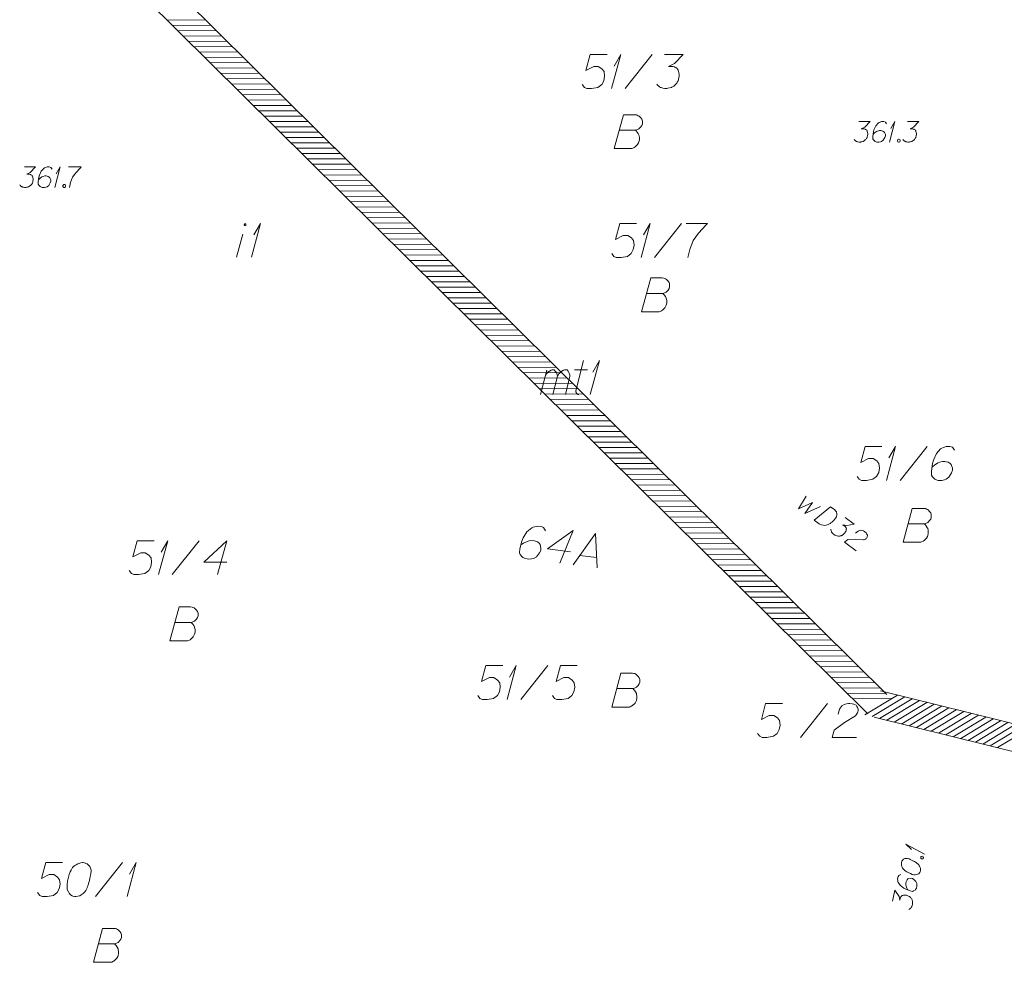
# Model space of a CAD drawing. Header units: metres. Extents: x 5555129 to 5556676, y 5635595 to 5636517.
# Tile 270 of 286: x 5556597 to 5556633, y 5636135 to 5636170. Entities that reach past the tile are written whole.
import ezdxf

# ---------------------------------------------------------------- set-up
doc = ezdxf.new("R2010")
doc.units = ezdxf.units.M
doc.header["$MEASUREMENT"] = 0
doc.linetypes.add('PRZER1-1', pattern=[2, 1, -1])
for name, color, linetype, lineweight in [('#digitalizacja', 7, 'Continuous', 18), ('#skartowane', 7, 'Continuous', 18), ('#zakres', 7, 'Continuous', 18)]:
    doc.layers.add(name, color=color, linetype=linetype, lineweight=lineweight)
for name, color, linetype, lineweight, true_color in [('GEPADR_O', 7, 'Continuous', 18, 0x0a0909), ('GESBZO_O', 7, 'Continuous', 50, 0x0a0909), ('GESDZI_O', 7, 'Continuous', 18, 0x0a0909), ('GESUZY_O', 7, 'PRZER1-1', 18, 0x008000), ('GSPWPN_O', 7, 'Continuous', 18, 0x0a0909), ('GUPESH_O', 1, 'Continuous', 18, 0xff0000)]:
    doc.layers.add(name, color=color, linetype=linetype, lineweight=lineweight, true_color=true_color)

# ---------------------------------------------------------------- blocks, each defined once
blk = doc.blocks.new('*U1750')
at = {"layer": 'GEPADR_O', "color": 7, "linetype": 'ByBlock', "lineweight": 18}
blk.add_line((5555503.231, 5636391.905), (5555503.846, 5636391.825), dxfattribs=at)
at = {"layer": 'GEPADR_O', "color": 7, "linetype": 'ByBlock', "lineweight": 18, "flags": 128}
blk.add_lwpolyline([(5555502.988, 5636391.559), (5555503.803, 5636392.714), (5555503.867, 5636391.445)], dxfattribs=at)
blk = doc.blocks.new('*U1756')
at = {"layer": 'GSPWPN_O', "color": 7, "linetype": 'ByBlock', "lineweight": 18}
for q in [(5555483.873, 5636405.47), (5555483.926, 5636405.966)]:
    blk.add_line((5555484.074, 5636406.22), q, dxfattribs=at)
blk = doc.blocks.new('*U1759')
at = {"layer": 'GESBZO_O', "color": 7, "linetype": 'ByBlock', "lineweight": 18}
blk.add_line((5555490.576, 5636402.894), (5555490.812, 5636403.75), dxfattribs=at)
at = {"layer": 'GESBZO_O', "color": 7, "linetype": 'ByBlock', "lineweight": 18, "flags": 128}
blk.add_lwpolyline([(5555490.922, 5636404.094), (5555490.921, 5636404.098), (5555490.921, 5636404.101), (5555490.92, 5636404.104), (5555490.919, 5636404.107), (5555490.917, 5636404.11), (5555490.916, 5636404.113), (5555490.914, 5636404.115), (5555490.911, 5636404.118), (5555490.909, 5636404.12), (5555490.906, 5636404.121), (5555490.903, 5636404.123), (5555490.9, 5636404.124), (5555490.897, 5636404.125), (5555490.894, 5636404.125), (5555490.891, 5636404.126), (5555490.887, 5636404.125), (5555490.884, 5636404.125), (5555490.881, 5636404.124), (5555490.878, 5636404.123), (5555490.875, 5636404.121), (5555490.872, 5636404.12), (5555490.87, 5636404.118), (5555490.867, 5636404.115), (5555490.865, 5636404.113), (5555490.864, 5636404.11), (5555490.862, 5636404.107), (5555490.861, 5636404.104), (5555490.86, 5636404.101), (5555490.86, 5636404.098), (5555490.86, 5636404.094), (5555490.86, 5636404.091), (5555490.86, 5636404.088), (5555490.861, 5636404.085), (5555490.862, 5636404.082), (5555490.864, 5636404.079), (5555490.865, 5636404.076), (5555490.867, 5636404.074), (5555490.87, 5636404.071), (5555490.872, 5636404.069), (5555490.875, 5636404.067), (5555490.878, 5636404.066), (5555490.881, 5636404.065), (5555490.884, 5636404.064), (5555490.887, 5636404.063), (5555490.891, 5636404.063), (5555490.894, 5636404.063), (5555490.897, 5636404.064), (5555490.9, 5636404.065), (5555490.903, 5636404.066), (5555490.906, 5636404.067), (5555490.909, 5636404.069), (5555490.911, 5636404.071), (5555490.914, 5636404.074), (5555490.916, 5636404.076), (5555490.917, 5636404.079), (5555490.919, 5636404.082), (5555490.92, 5636404.085), (5555490.921, 5636404.088), (5555490.921, 5636404.091), (5555490.922, 5636404.094)], dxfattribs=at)
blk = doc.blocks.new('*U1760')
at = {"layer": 'GESBZO_O', "color": 7, "linetype": 'ByBlock', "lineweight": 18}
for q in [(5555491.127, 5636402.894), (5555491.215, 5636403.72)]:
    blk.add_line((5555491.461, 5636404.144), q, dxfattribs=at)
blk = doc.blocks.new('*U1761')
at = {"layer": 'GESBZO_O', "color": 7, "linetype": 'ByBlock', "lineweight": 18}
for p, q in [((5555501.785, 5636397.835), (5555502.011, 5636398.731)), ((5555502.237, 5636397.835), (5555502.405, 5636398.514))]:
    blk.add_line(p, q, dxfattribs=at)
at = {"layer": 'GESBZO_O', "color": 7, "linetype": 'ByBlock', "lineweight": 18, "flags": 128}
blk.add_lwpolyline([(5555501.952, 5636398.495), (5555502.001, 5636398.603), (5555502.05, 5636398.662), (5555502.11, 5636398.701), (5555502.169, 5636398.731), (5555502.208, 5636398.75), (5555502.267, 5636398.75), (5555502.287, 5636398.74), (5555502.326, 5636398.701), (5555502.365, 5636398.652), (5555502.395, 5636398.563), (5555502.405, 5636398.514), (5555502.454, 5636398.603), (5555502.513, 5636398.662), (5555502.572, 5636398.701), (5555502.631, 5636398.731), (5555502.68, 5636398.75), (5555502.73, 5636398.75), (5555502.769, 5636398.74), (5555502.798, 5636398.701), (5555502.828, 5636398.652), (5555502.858, 5636398.563), (5555502.867, 5636398.514), (5555502.7, 5636397.835)], dxfattribs=at)
blk = doc.blocks.new('*U1762')
at = {"layer": 'GESBZO_O', "color": 7, "linetype": 'ByBlock', "lineweight": 18}
for p, q in [((5555503.084, 5636397.973), (5555503.36, 5636399.085)), ((5555503.035, 5636398.74), (5555503.507, 5636398.74))]:
    blk.add_line(p, q, dxfattribs=at)
at = {"layer": 'GESBZO_O', "color": 7, "linetype": 'ByBlock', "lineweight": 18, "flags": 128}
blk.add_lwpolyline([(5555503.192, 5636397.835), (5555503.179, 5636397.837), (5555503.166, 5636397.842), (5555503.154, 5636397.847), (5555503.142, 5636397.854), (5555503.131, 5636397.862), (5555503.121, 5636397.871), (5555503.112, 5636397.881), (5555503.105, 5636397.892), (5555503.098, 5636397.904), (5555503.093, 5636397.917), (5555503.088, 5636397.929), (5555503.086, 5636397.943), (5555503.084, 5636397.956), (5555503.085, 5636397.969), (5555503.086, 5636397.982)], dxfattribs=at)
blk = doc.blocks.new('*U1763')
at = {"layer": 'GESBZO_O', "color": 7, "linetype": 'ByBlock', "lineweight": 18}
for q in [(5555503.615, 5636397.835), (5555503.704, 5636398.662)]:
    blk.add_line((5555503.95, 5636399.085), q, dxfattribs=at)
blk = doc.blocks.new('*U1779')
at = {"layer": 'GESDZI_O', "color": 96, "linetype": 'ByBlock', "lineweight": 18}
for q in [(5555505.486, 5636402.888), (5555505.575, 5636403.715)]:
    blk.add_line((5555505.821, 5636404.138), q, dxfattribs=at)
blk = doc.blocks.new('*U1780')
at = {"layer": 'GESDZI_O', "color": 96, "linetype": 'ByBlock', "lineweight": 18}
for q in [(5555500.553, 5636386.596), (5555500.642, 5636387.423)]:
    blk.add_line((5555500.888, 5636387.846), q, dxfattribs=at)
blk = doc.blocks.new('*U1781')
at = {"layer": 'GESDZI_O', "color": 96, "linetype": 'ByBlock', "lineweight": 18}
for q in [(5555514.533, 5636394.673), (5555514.621, 5636395.499)]:
    blk.add_line((5555514.867, 5636395.923), q, dxfattribs=at)
blk = doc.blocks.new('*U1782')
at = {"layer": 'GESDZI_O', "color": 96, "linetype": 'ByBlock', "lineweight": 18}
for q in [(5555504.401, 5636409.115), (5555504.49, 5636409.941)]:
    blk.add_line((5555504.736, 5636410.365), q, dxfattribs=at)
blk = doc.blocks.new('*U1783')
at = {"layer": 'GESDZI_O', "color": 96, "linetype": 'ByBlock', "lineweight": 18}
for q in [(5555486.539, 5636379.338), (5555486.628, 5636380.165)]:
    blk.add_line((5555486.874, 5636380.588), q, dxfattribs=at)
blk = doc.blocks.new('*U1786')
at = {"layer": 'GESDZI_O', "color": 96, "linetype": 'ByBlock', "lineweight": 18}
for q in [(5555487.701, 5636391.2), (5555487.79, 5636392.027)]:
    blk.add_line((5555488.036, 5636392.45), q, dxfattribs=at)
blk = doc.blocks.new('*U1810')
at = {"layer": 'GUPESH_O', "color": 1, "linetype": 'ByBlock', "lineweight": 18}
for q in [(5555515.931, 5636380.904), (5555515.46, 5636381.069)]:
    blk.add_line((5555515.246, 5636381.271), q, dxfattribs=at)
blk = doc.blocks.new('*U1839')
at = {"layer": '#skartowane', "color": 7, "linetype": 'ByBlock', "lineweight": 18}
for q in [(5555514.64, 5636407.141), (5555514.693, 5636407.637)]:
    blk.add_line((5555514.841, 5636407.891), q, dxfattribs=at)

msp = doc.modelspace()

# ---------------------------------------------------------------- linework, layer by layer
at = {"layer": '#digitalizacja', "color": 5, "linetype": 'Continuous', "lineweight": 18, "flags": 128}
for points in [[(5556626.14486, 5636152.39351), (5556625.86695, 5636151.93111), (5556626.3845, 5636152.16079), (5556626.10099, 5636151.76088), (5556626.67711, 5636152.02097)], [(5556627.0388, 5636152.00617), (5556627.20117, 5636151.88807), (5556627.23114, 5636151.85891), (5556627.24198, 5636151.84378), (5556627.25895, 5636151.81684), (5556627.26629, 5636151.79689), (5556627.27371, 5636151.77689), (5556627.28015, 5636151.73564), (5556627.28062, 5636151.70609), (5556627.26973, 5636151.64099), (5556627.19331, 5636151.53593), (5556627.15384, 5636151.49162), (5556627.13168, 5636151.47128), (5556627.10955, 5636151.45081), (5556627.0874, 5636151.43047), (5556627.06045, 5636151.41351), (5556627.03006, 5636151.3918), (5556626.97972, 5636151.36275), (5556626.95628, 5636151.3506), (5556626.87984, 5636151.32582), (5556626.82561, 5636151.32145), (5556626.77006, 5636151.3254), (5556626.71315, 5636151.33758), (5556626.668, 5636151.35582), (5556626.62156, 5636151.38224), (5556626.43527, 5636151.51774), (5556627.0388, 5636152.00617)], [(5556627.58321, 5636151.61019), (5556627.9175, 5636151.36704), (5556627.64177, 5636151.31933), (5556627.49847, 5636151.34318), (5556627.58443, 5636151.28065), (5556627.60009, 5636151.26202), (5556627.60614, 5636151.25026), (5556627.61224, 5636151.23858), (5556627.61829, 5636151.22682), (5556627.627, 5636151.19863), (5556627.62611, 5636151.17732), (5556627.62526, 5636151.15609), (5556627.61963, 5636151.13822), (5556627.60489, 5636151.09788), (5556627.58879, 5636151.06578), (5556627.57834, 5636151.05142), (5556627.56445, 5636151.03232), (5556627.53887, 5636151.00711), (5556627.52016, 5636150.99151), (5556627.50153, 5636150.97585), (5556627.48632, 5636150.96507), (5556627.47464, 5636150.95896), (5556627.46288, 5636150.95291), (5556627.45119, 5636150.94681), (5556627.4312, 5636150.93939), (5556627.40294, 5636150.93073), (5556627.37825, 5636150.92684), (5556627.36176, 5636150.92423), (5556627.34045, 5636150.92513), (5556627.31921, 5636150.92597), (5556627.29316, 5636150.93032), (5556627.28011, 5636150.93245), (5556627.2397, 5636150.94724), (5556627.2076, 5636150.96334), (5556627.18499, 5636150.97243), (5556627.1516, 5636150.99671), (5556627.1169, 5636151.02931), (5556627.10598, 5636151.0445), (5556627.09519, 5636151.05971), (5556627.08428, 5636151.07489), (5556627.07693, 5636151.09484), (5556627.06952, 5636151.11483), (5556627.05957, 5636151.15128), (5556627.0591, 5636151.18083)], [(5556627.96958, 5636151.03708), (5556628.05939, 5636151.11044), (5556628.13928, 5636151.13996), (5556628.19969, 5636151.13258), (5556628.25302, 5636151.11564), (5556628.28999, 5636151.09611), (5556628.31383, 5636151.07877), (5556628.35335, 5636151.04267), (5556628.37505, 5636151.01228), (5556628.3859, 5636150.99715), (5556628.4041, 5636150.96194), (5556628.40457, 5636150.93239), (5556628.40023, 5636150.90634), (5556628.39457, 5636150.88861), (5556628.38549, 5636150.866), (5556628.3681, 5636150.84209), (5556628.34594, 5636150.82175), (5556628.33076, 5636150.81083), (5556628.30731, 5636150.79868), (5556628.27906, 5636150.79002), (5556628.25437, 5636150.78613), (5556627.97167, 5636150.80914), (5556627.68476, 5636150.80613), (5556627.55748, 5636150.70149), (5556627.99209, 5636150.38538)]]:
    msp.add_lwpolyline(points, dxfattribs=at)
at = {"layer": '#skartowane', "color": 7, "linetype": 'Continuous', "lineweight": 18, "flags": 128}
for points in [[(5556628.08976, 5636166.19806), (5556628.50312, 5636166.19806), (5556628.30821, 5636165.99729), (5556628.17829, 5636165.93228), (5556628.28459, 5636165.93228), (5556628.30821, 5636165.92642), (5556628.32002, 5636165.92047), (5556628.33183, 5636165.91461), (5556628.34364, 5636165.90866), (5556628.36726, 5636165.89099), (5556628.37907, 5636165.87323), (5556628.39088, 5636165.85556), (5556628.39683, 5636165.8378), (5556628.40864, 5636165.79651), (5556628.4145, 5636165.76108), (5556628.4145, 5636165.74332), (5556628.4145, 5636165.7197), (5556628.40864, 5636165.68427), (5556628.40269, 5636165.66065), (5556628.39683, 5636165.63703), (5556628.39088, 5636165.61936), (5556628.38502, 5636165.60755), (5556628.37907, 5636165.59574), (5556628.37321, 5636165.58392), (5556628.3614, 5636165.56616), (5556628.34364, 5636165.54254), (5556628.32597, 5636165.52487), (5556628.31416, 5636165.51306), (5556628.2964, 5636165.50125), (5556628.27873, 5636165.48944), (5556628.25511, 5636165.47763), (5556628.2433, 5636165.47168), (5556628.20192, 5636165.45987), (5556628.16648, 5636165.45401), (5556628.14286, 5636165.44806), (5556628.10157, 5636165.44806), (5556628.05433, 5636165.45401), (5556628.03657, 5636165.45987), (5556628.0189, 5636165.46582), (5556628.00114, 5636165.47168), (5556627.98347, 5636165.48349), (5556627.96571, 5636165.4953), (5556627.93623, 5636165.51892), (5556627.91847, 5636165.54254)], [(5556629.11131, 5636166.11539), (5556629.06407, 5636166.1803), (5556629.01097, 5636166.19806), (5556628.92829, 5636166.19806), (5556628.86924, 5636166.17444), (5556628.83381, 5636166.16263), (5556628.80424, 5636166.14487), (5556628.70976, 5636166.03858), (5556628.64485, 5636165.89685), (5556628.62709, 5636165.82013), (5556628.60347, 5636165.64884), (5556628.60347, 5636165.5603), (5556628.62709, 5636165.52487), (5556628.67433, 5636165.47763), (5556628.69209, 5636165.46582), (5556628.75114, 5636165.44806), (5556628.82786, 5636165.44806), (5556628.88691, 5636165.45987), (5556628.92829, 5636165.47168), (5556628.98735, 5636165.51892), (5556629.0464, 5636165.6134), (5556629.06407, 5636165.67246), (5556629.06407, 5636165.7197), (5556629.03459, 5636165.79651), (5556629.01097, 5636165.82599), (5556628.96958, 5636165.84961), (5556628.89872, 5636165.86737), (5556628.84562, 5636165.86737), (5556628.78062, 5636165.84961), (5556628.73933, 5636165.83194), (5556628.66847, 5636165.7847), (5556628.63304, 5636165.75513), (5556628.61528, 5636165.73746)], [(5556629.88484, 5636166.19806), (5556630.2982, 5636166.19806), (5556630.10328, 5636165.99729), (5556629.97337, 5636165.93228), (5556630.07966, 5636165.93228), (5556630.10328, 5636165.92642), (5556630.11509, 5636165.92047), (5556630.1269, 5636165.91461), (5556630.13871, 5636165.90866), (5556630.16233, 5636165.89099), (5556630.17414, 5636165.87323), (5556630.18595, 5636165.85556), (5556630.19191, 5636165.8378), (5556630.20372, 5636165.79651), (5556630.20957, 5636165.76108), (5556630.20957, 5636165.74332), (5556630.20957, 5636165.7197), (5556630.20372, 5636165.68427), (5556630.19776, 5636165.66065), (5556630.19191, 5636165.63703), (5556630.18595, 5636165.61936), (5556630.18009, 5636165.60755), (5556630.17414, 5636165.59574), (5556630.16828, 5636165.58392), (5556630.15647, 5636165.56616), (5556630.13871, 5636165.54254), (5556630.12104, 5636165.52487), (5556630.10923, 5636165.51306), (5556630.09147, 5636165.50125), (5556630.0738, 5636165.48944), (5556630.05018, 5636165.47763), (5556630.03837, 5636165.47168), (5556629.99699, 5636165.45987), (5556629.96156, 5636165.45401), (5556629.93794, 5636165.44806), (5556629.89665, 5636165.44806), (5556629.84941, 5636165.45401), (5556629.83165, 5636165.45987), (5556629.81398, 5636165.46582), (5556629.79621, 5636165.47168), (5556629.77854, 5636165.48349), (5556629.76078, 5636165.4953), (5556629.7313, 5636165.51892), (5556629.71354, 5636165.54254)], [(5556629.5482, 5636165.54849), (5556629.57777, 5636165.54849), (5556629.59544, 5636165.53668), (5556629.6132, 5636165.51306), (5556629.6132, 5636165.48349), (5556629.59544, 5636165.45987), (5556629.57777, 5636165.44806), (5556629.5482, 5636165.44806), (5556629.53053, 5636165.45987), (5556629.51277, 5636165.48349), (5556629.51277, 5636165.51306), (5556629.53053, 5636165.53668), (5556629.5482, 5636165.54849)]]:
    msp.add_lwpolyline(points, dxfattribs=at)
at = {"layer": '#zakres', "color": 134, "linetype": 'Continuous', "lineweight": 18}
for p, q in [((5556598.77325, 5636175.12783), (5556629.12325, 5636145.09283)), ((5556598.06984, 5636174.41704), (5556628.41984, 5636144.38204)), ((5556602.59754, 5636169.9434), (5556603.99752, 5636169.9507)), ((5556602.79656, 5636169.74644), (5556604.19654, 5636169.75375)), ((5556602.99558, 5636169.54949), (5556604.39556, 5636169.55679)), ((5556603.1946, 5636169.35254), (5556604.59458, 5636169.35984)), ((5556603.39362, 5636169.15558), (5556604.7936, 5636169.16288)), ((5556603.59264, 5636168.95863), (5556604.99262, 5636168.96593)), ((5556603.79166, 5636168.76167), (5556605.19164, 5636168.76898)), ((5556603.99068, 5636168.56472), (5556605.39066, 5636168.57202)), ((5556604.1897, 5636168.36776), (5556605.58968, 5636168.37507)), ((5556604.38872, 5636168.17081), (5556605.7887, 5636168.17811)), ((5556604.58774, 5636167.97385), (5556605.98772, 5636167.98116)), ((5556604.78676, 5636167.7769), (5556606.18674, 5636167.7842)), ((5556604.98578, 5636167.57995), (5556606.38576, 5636167.58725)), ((5556605.1848, 5636167.38299), (5556606.58478, 5636167.39029)), ((5556605.38382, 5636167.18604), (5556606.7838, 5636167.19334)), ((5556605.58284, 5636166.98908), (5556606.98282, 5636166.99639)), ((5556605.78186, 5636166.79213), (5556607.18184, 5636166.79943)), ((5556605.98088, 5636166.59517), (5556607.38086, 5636166.60248)), ((5556606.1799, 5636166.39822), (5556607.57988, 5636166.40552)), ((5556606.37892, 5636166.20127), (5556607.7789, 5636166.20857)), ((5556606.57794, 5636166.00431), (5556607.97792, 5636166.01161)), ((5556606.77696, 5636165.80736), (5556608.17694, 5636165.81466)), ((5556606.97598, 5636165.6104), (5556608.37596, 5636165.61771)), ((5556607.175, 5636165.41345), (5556608.57498, 5636165.42075)), ((5556607.37402, 5636165.21649), (5556608.774, 5636165.2238)), ((5556607.57304, 5636165.01954), (5556608.97302, 5636165.02684)), ((5556607.77206, 5636164.82258), (5556609.17204, 5636164.82989)), ((5556607.97108, 5636164.62563), (5556609.37106, 5636164.63293)), ((5556608.1701, 5636164.42868), (5556609.57008, 5636164.43598)), ((5556608.36912, 5636164.23172), (5556609.7691, 5636164.23902)), ((5556608.56814, 5636164.03477), (5556609.96812, 5636164.04207)), ((5556608.76716, 5636163.83781), (5556610.16714, 5636163.84512)), ((5556608.96618, 5636163.64086), (5556610.36616, 5636163.64816)), ((5556609.1652, 5636163.4439), (5556610.56518, 5636163.45121)), ((5556609.36422, 5636163.24695), (5556610.7642, 5636163.25425)), ((5556609.56324, 5636163.04999), (5556610.96322, 5636163.0573)), ((5556609.76226, 5636162.85304), (5556611.16224, 5636162.86034)), ((5556609.96128, 5636162.65609), (5556611.36126, 5636162.66339)), ((5556610.1603, 5636162.45913), (5556611.56028, 5636162.46643)), ((5556610.35932, 5636162.26218), (5556611.7593, 5636162.26948)), ((5556610.55834, 5636162.06522), (5556611.95832, 5636162.07253)), ((5556610.75736, 5636161.86827), (5556612.15734, 5636161.87557)), ((5556610.95638, 5636161.67131), (5556612.35636, 5636161.67862)), ((5556611.1554, 5636161.47436), (5556612.55538, 5636161.48166)), ((5556611.35442, 5636161.27741), (5556612.7544, 5636161.28471)), ((5556611.55344, 5636161.08045), (5556612.95342, 5636161.08775)), ((5556611.75246, 5636160.8835), (5556613.15244, 5636160.8908)), ((5556611.95148, 5636160.68654), (5556613.35146, 5636160.69385)), ((5556612.1505, 5636160.48959), (5556613.55048, 5636160.49689)), ((5556612.34952, 5636160.29263), (5556613.7495, 5636160.29994)), ((5556612.54854, 5636160.09568), (5556613.94852, 5636160.10298)), ((5556612.74756, 5636159.89872), (5556614.14754, 5636159.90603)), ((5556612.94658, 5636159.70177), (5556614.34656, 5636159.70907)), ((5556613.1456, 5636159.50482), (5556614.54558, 5636159.51212)), ((5556613.34462, 5636159.30786), (5556614.7446, 5636159.31516)), ((5556613.54364, 5636159.11091), (5556614.94362, 5636159.11821)), ((5556613.74266, 5636158.91395), (5556615.14264, 5636158.92126)), ((5556613.94168, 5636158.717), (5556615.34166, 5636158.7243)), ((5556614.1407, 5636158.52004), (5556615.54068, 5636158.52735)), ((5556614.33972, 5636158.32309), (5556615.7397, 5636158.33039)), ((5556614.53874, 5636158.12613), (5556615.93872, 5636158.13344)), ((5556614.73776, 5636157.92918), (5556616.13774, 5636157.93648)), ((5556614.93678, 5636157.73223), (5556616.33676, 5636157.73953)), ((5556615.1358, 5636157.53527), (5556616.53578, 5636157.54257)), ((5556615.33482, 5636157.33832), (5556616.7348, 5636157.34562)), ((5556615.53384, 5636157.14136), (5556616.93382, 5636157.14867)), ((5556615.73286, 5636156.94441), (5556617.13284, 5636156.95171)), ((5556615.93188, 5636156.74745), (5556617.33186, 5636156.75476)), ((5556616.1309, 5636156.5505), (5556617.53088, 5636156.5578)), ((5556616.32992, 5636156.35355), (5556617.7299, 5636156.36085)), ((5556616.52894, 5636156.15659), (5556617.92892, 5636156.16389)), ((5556616.72796, 5636155.95964), (5556618.12794, 5636155.96694)), ((5556616.92698, 5636155.76268), (5556618.32696, 5636155.76999)), ((5556617.126, 5636155.56573), (5556618.52598, 5636155.57303)), ((5556617.32502, 5636155.36877), (5556618.725, 5636155.37608)), ((5556617.52404, 5636155.17182), (5556618.92402, 5636155.17912)), ((5556617.72306, 5636154.97486), (5556619.12304, 5636154.98217)), ((5556617.92208, 5636154.77791), (5556619.32206, 5636154.78521)), ((5556618.1211, 5636154.58096), (5556619.52108, 5636154.58826)), ((5556618.32012, 5636154.384), (5556619.7201, 5636154.3913)), ((5556618.51914, 5636154.18705), (5556619.91912, 5636154.19435)), ((5556618.71816, 5636153.99009), (5556620.11814, 5636153.9974)), ((5556618.91718, 5636153.79314), (5556620.31716, 5636153.80044)), ((5556619.1162, 5636153.59618), (5556620.51618, 5636153.60349)), ((5556619.31522, 5636153.39923), (5556620.7152, 5636153.40653)), ((5556619.51424, 5636153.20227), (5556620.91422, 5636153.20958)), ((5556619.71326, 5636153.00532), (5556621.11324, 5636153.01262)), ((5556619.91228, 5636152.80837), (5556621.31226, 5636152.81567)), ((5556620.1113, 5636152.61141), (5556621.51128, 5636152.61871)), ((5556620.31032, 5636152.41446), (5556621.7103, 5636152.42176)), ((5556620.50934, 5636152.2175), (5556621.90932, 5636152.22481)), ((5556620.70836, 5636152.02055), (5556622.10834, 5636152.02785)), ((5556620.90738, 5636151.82359), (5556622.30736, 5636151.8309)), ((5556621.1064, 5636151.62664), (5556622.50638, 5636151.63394)), ((5556621.30542, 5636151.42969), (5556622.7054, 5636151.43699)), ((5556621.50444, 5636151.23273), (5556622.90442, 5636151.24003)), ((5556621.70346, 5636151.03578), (5556623.10344, 5636151.04308)), ((5556621.90248, 5636150.83882), (5556623.30246, 5636150.84613)), ((5556622.1015, 5636150.64187), (5556623.50148, 5636150.64917)), ((5556622.30052, 5636150.44491), (5556623.7005, 5636150.45222)), ((5556622.49954, 5636150.24796), (5556623.89952, 5636150.25526)), ((5556622.69856, 5636150.051), (5556624.09854, 5636150.05831)), ((5556622.89758, 5636149.85405), (5556624.29756, 5636149.86135)), ((5556623.0966, 5636149.6571), (5556624.49658, 5636149.6644)), ((5556623.29562, 5636149.46014), (5556624.6956, 5636149.46744)), ((5556623.49464, 5636149.26319), (5556624.89462, 5636149.27049)), ((5556623.69366, 5636149.06623), (5556625.09364, 5636149.07354)), ((5556623.89268, 5636148.86928), (5556625.29266, 5636148.87658)), ((5556624.0917, 5636148.67232), (5556625.49168, 5636148.67963)), ((5556624.29072, 5636148.47537), (5556625.6907, 5636148.48267)), ((5556624.48974, 5636148.27841), (5556625.88972, 5636148.28572)), ((5556624.68876, 5636148.08146), (5556626.08874, 5636148.08876)), ((5556624.88778, 5636147.88451), (5556626.28776, 5636147.89181)), ((5556625.0868, 5636147.68755), (5556626.48678, 5636147.69485)), ((5556625.28582, 5636147.4906), (5556626.6858, 5636147.4979)), ((5556625.48484, 5636147.29364), (5556626.88482, 5636147.30095)), ((5556625.68386, 5636147.09669), (5556627.08384, 5636147.10399)), ((5556625.88288, 5636146.89973), (5556627.28286, 5636146.90704)), ((5556626.0819, 5636146.70278), (5556627.48188, 5636146.71008)), ((5556626.28092, 5636146.50583), (5556627.6809, 5636146.51313)), ((5556626.47994, 5636146.30887), (5556627.87992, 5636146.31617)), ((5556626.67896, 5636146.11192), (5556628.07894, 5636146.11922)), ((5556626.87798, 5636145.91496), (5556628.27796, 5636145.92227)), ((5556627.077, 5636145.71801), (5556628.47698, 5636145.72531)), ((5556627.27602, 5636145.52105), (5556628.676, 5636145.52836)), ((5556627.47504, 5636145.3241), (5556628.87502, 5636145.3314)), ((5556627.67406, 5636145.12714), (5556629.07404, 5636145.13445)), ((5556628.89178, 5636145.22276), (5556653.19178, 5636139.20276)), ((5556627.87308, 5636144.93019), (5556629.27306, 5636144.93749)), ((5556628.30796, 5636144.34234), (5556629.50691, 5636145.06519)), ((5556628.57974, 5636144.27501), (5556629.77869, 5636144.99786)), ((5556628.85153, 5636144.20768), (5556630.05048, 5636144.93053)), ((5556629.12331, 5636144.14035), (5556630.32226, 5636144.8632)), ((5556629.39509, 5636144.07302), (5556630.59405, 5636144.79587)), ((5556629.66688, 5636144.00569), (5556630.86583, 5636144.72854)), ((5556629.93866, 5636143.93836), (5556631.13761, 5636144.66121)), ((5556630.21045, 5636143.87103), (5556631.4094, 5636144.59388)), ((5556630.48223, 5636143.8037), (5556631.68118, 5636144.52655)), ((5556630.75401, 5636143.73636), (5556631.95297, 5636144.45922)), ((5556631.0258, 5636143.66903), (5556632.22475, 5636144.39188)), ((5556628.65131, 5636144.2521), (5556652.95131, 5636138.2321)), ((5556631.29758, 5636143.6017), (5556632.49653, 5636144.32455)), ((5556631.56937, 5636143.53437), (5556632.76832, 5636144.25722)), ((5556631.84115, 5636143.46704), (5556633.0401, 5636144.18989)), ((5556632.11293, 5636143.39971), (5556633.31189, 5636144.12256)), ((5556632.38472, 5636143.33238), (5556633.58367, 5636144.05523)), ((5556632.6565, 5636143.26505), (5556633.85545, 5636143.9879)), ((5556632.92829, 5636143.19772), (5556634.12724, 5636143.92057)), ((5556633.20007, 5636143.13039), (5556634.39902, 5636143.85324))]:
    msp.add_line(p, q, dxfattribs=at)
at = {"layer": 'GEPADR_O', "color": 7, "linetype": 'Continuous', "lineweight": 18, "flags": 128}
for points in [[(5556616.53169, 5636151.1213), (5556616.46753, 5636151.23872), (5556616.38357, 5636151.27946), (5556616.24693, 5636151.29718), (5556616.14426, 5636151.2708), (5556616.08317, 5636151.25888), (5556616.03048, 5636151.23586), (5556615.85153, 5636151.08043), (5556615.71386, 5636150.86011), (5556615.66806, 5636150.73711), (5556615.5923, 5636150.45905), (5556615.57332, 5636150.31273), (5556615.60476, 5636150.2491), (5556615.67271, 5636150.16089), (5556615.69954, 5636150.13756), (5556615.79333, 5636150.09555), (5556615.92014, 5636150.0791), (5556616.02027, 5636150.08596), (5556616.0912, 5636150.09661), (5556616.19893, 5636150.16203), (5556616.31679, 5636150.30553), (5556616.35865, 5636150.39934), (5556616.36878, 5636150.47743), (5556616.33652, 5636150.6107), (5556616.3038, 5636150.66449), (5556616.24047, 5636150.7124), (5556616.12716, 5636150.75695), (5556616.03939, 5636150.76834), (5556615.92814, 5636150.75292), (5556615.85611, 5636150.73256), (5556615.72886, 5636150.66968), (5556615.66396, 5636150.62839), (5556615.63082, 5636150.603)], [(5556617.45336, 5636150.34674), (5556616.61398, 5636150.45562), (5556617.55464, 5636151.12756), (5556617.062, 5636149.93099)]]:
    msp.add_lwpolyline(points, dxfattribs=at)
at = {"layer": 'GESDZI_O', "color": 96, "linetype": 'Continuous', "lineweight": 18}
for p, q in [((5556619.47461, 5636167.422), (5556620.46872, 5636168.672)), ((5556620.55952, 5636161.19586), (5556621.55363, 5636162.44586)), ((5556629.60591, 5636152.98016), (5556630.60002, 5636154.23016)), ((5556602.77434, 5636149.50761), (5556603.76845, 5636150.75761)), ((5556615.62645, 5636144.90361), (5556616.62056, 5636146.15361)), ((5556625.94128, 5636143.50941), (5556626.93539, 5636144.75941)), ((5556599.94947, 5636137.64577), (5556600.94358, 5636138.89577))]:
    msp.add_line(p, q, dxfattribs=at)
at = {"layer": 'GESDZI_O', "color": 96, "linetype": 'Continuous', "lineweight": 18, "flags": 128}
for points in [[(5556618.80552, 5636168.672), (5556618.1854, 5636168.672), (5556618.02793, 5636168.08148), (5556618.31342, 5636168.22904), (5556618.48066, 5636168.22904), (5556618.61844, 5636168.14054), (5556618.69718, 5636168.04212), (5556618.71686, 5636167.87473), (5556618.68741, 5636167.70749), (5556618.60868, 5636167.5697), (5556618.47089, 5636167.46137), (5556618.23469, 5636167.422), (5556618.05753, 5636167.422), (5556617.96888, 5636167.46137), (5556617.89014, 5636167.5697)], [(5556620.92145, 5636168.672), (5556621.61039, 5636168.672), (5556621.28553, 5636168.33737), (5556621.06901, 5636168.22904), (5556621.24616, 5636168.22904), (5556621.28553, 5636168.21927), (5556621.30521, 5636168.20935), (5556621.3249, 5636168.19959), (5556621.34458, 5636168.18967), (5556621.38395, 5636168.16022), (5556621.40363, 5636168.13062), (5556621.42331, 5636168.10117), (5556621.43323, 5636168.07157), (5556621.45292, 5636168.00275), (5556621.46268, 5636167.9437), (5556621.46268, 5636167.9141), (5556621.46268, 5636167.87473), (5556621.45292, 5636167.81568), (5556621.443, 5636167.77631), (5556621.43323, 5636167.73694), (5556621.42331, 5636167.70749), (5556621.41355, 5636167.68781), (5556621.40363, 5636167.66812), (5556621.39387, 5636167.64844), (5556621.37418, 5636167.61884), (5556621.34458, 5636167.57947), (5556621.31513, 5636167.55002), (5556621.29545, 5636167.53034), (5556621.26584, 5636167.51065), (5556621.23639, 5636167.49097), (5556621.19703, 5636167.47129), (5556621.17734, 5636167.46137), (5556621.10837, 5636167.44168), (5556621.04932, 5636167.43192), (5556621.00995, 5636167.422), (5556620.94114, 5636167.422), (5556620.8624, 5636167.43192), (5556620.8328, 5636167.44168), (5556620.80335, 5636167.4516), (5556620.77375, 5636167.46137), (5556620.7443, 5636167.48105), (5556620.7147, 5636167.50073), (5556620.66556, 5636167.5401), (5556620.63596, 5636167.57947)], [(5556619.89042, 5636162.44586), (5556619.27031, 5636162.44586), (5556619.11284, 5636161.85534), (5556619.39833, 5636162.00289), (5556619.56556, 5636162.00289), (5556619.70335, 5636161.91439), (5556619.78209, 5636161.81597), (5556619.80177, 5636161.64858), (5556619.77232, 5636161.48135), (5556619.69359, 5636161.34356), (5556619.5558, 5636161.23522), (5556619.31959, 5636161.19586), (5556619.14244, 5636161.19586), (5556619.05378, 5636161.23522), (5556618.97505, 5636161.34356)], [(5556621.72087, 5636162.44586), (5556622.50822, 5636162.44586), (5556622.45909, 5636162.39657), (5556622.1736, 5636162.09155), (5556621.97676, 5636161.81597), (5556621.85866, 5636161.49111), (5556621.77992, 5636161.19586)], [(5556628.93681, 5636154.23016), (5556628.3167, 5636154.23016), (5556628.15922, 5636153.63964), (5556628.44472, 5636153.78719), (5556628.61195, 5636153.78719), (5556628.74974, 5636153.69869), (5556628.82847, 5636153.60027), (5556628.84816, 5636153.43288), (5556628.81871, 5636153.26565), (5556628.73997, 5636153.12786), (5556628.60219, 5636153.01952), (5556628.36598, 5636152.98016), (5556628.18883, 5636152.98016), (5556628.10017, 5636153.01952), (5556628.02144, 5636153.12786)], [(5556631.61366, 5636154.09237), (5556631.53493, 5636154.20055), (5556631.44643, 5636154.23016), (5556631.30864, 5636154.23016), (5556631.21022, 5636154.19079), (5556631.15117, 5636154.1711), (5556631.10188, 5636154.1415), (5556630.94441, 5636153.96435), (5556630.83623, 5636153.72814), (5556630.80662, 5636153.60027), (5556630.76726, 5636153.31478), (5556630.76726, 5636153.16723), (5556630.80662, 5636153.10818), (5556630.88536, 5636153.02944), (5556630.91496, 5636153.00976), (5556631.01338, 5636152.98016), (5556631.14125, 5636152.98016), (5556631.23967, 5636152.99984), (5556631.30864, 5636153.01952), (5556631.40706, 5636153.09826), (5556631.50548, 5636153.25573), (5556631.53493, 5636153.35415), (5556631.53493, 5636153.43288), (5556631.48579, 5636153.5609), (5556631.44643, 5636153.61004), (5556631.37746, 5636153.64941), (5556631.25935, 5636153.67901), (5556631.17085, 5636153.67901), (5556631.06251, 5636153.64941), (5556630.9937, 5636153.61996), (5556630.87559, 5636153.54122), (5556630.81654, 5636153.49193), (5556630.78694, 5636153.46249)], [(5556602.10524, 5636150.75761), (5556601.48513, 5636150.75761), (5556601.32766, 5636150.1671), (5556601.61315, 5636150.31465), (5556601.78038, 5636150.31465), (5556601.91817, 5636150.22615), (5556601.99691, 5636150.12773), (5556602.01659, 5636149.96034), (5556601.98714, 5636149.79311), (5556601.90841, 5636149.65532), (5556601.77062, 5636149.54698), (5556601.53441, 5636149.50761), (5556601.35726, 5636149.50761), (5556601.2686, 5636149.54698), (5556601.18987, 5636149.65532)], [(5556604.78209, 5636149.97026), (5556603.93569, 5636149.97026), (5556604.78209, 5636150.75761), (5556604.44747, 5636149.50761)], [(5556614.95736, 5636146.15361), (5556614.33724, 5636146.15361), (5556614.17977, 5636145.56309), (5556614.46526, 5636145.71065), (5556614.6325, 5636145.71065), (5556614.77028, 5636145.62214), (5556614.84902, 5636145.52373), (5556614.8687, 5636145.35634), (5556614.83925, 5636145.1891), (5556614.76052, 5636145.05131), (5556614.62273, 5636144.94298), (5556614.38653, 5636144.90361), (5556614.20937, 5636144.90361), (5556614.12072, 5636144.94298), (5556614.04198, 5636145.05131)], [(5556617.70318, 5636146.15361), (5556617.08306, 5636146.15361), (5556616.92559, 5636145.56309), (5556617.21108, 5636145.71065), (5556617.37832, 5636145.71065), (5556617.5161, 5636145.62214), (5556617.59484, 5636145.52373), (5556617.61452, 5636145.35634), (5556617.58507, 5636145.1891), (5556617.50634, 5636145.05131), (5556617.36855, 5636144.94298), (5556617.13234, 5636144.90361), (5556616.95519, 5636144.90361), (5556616.86654, 5636144.94298), (5556616.7878, 5636145.05131)], [(5556625.27219, 5636144.75941), (5556624.65207, 5636144.75941), (5556624.4946, 5636144.16889), (5556624.78009, 5636144.31644), (5556624.94733, 5636144.31644), (5556625.08511, 5636144.22794), (5556625.16385, 5636144.12952), (5556625.18353, 5636143.96213), (5556625.15408, 5636143.7949), (5556625.07535, 5636143.65711), (5556624.93756, 5636143.54877), (5556624.70135, 5636143.50941), (5556624.5242, 5636143.50941), (5556624.43555, 5636143.54877), (5556624.35681, 5636143.65711)], [(5556627.32907, 5636144.36573), (5556627.3782, 5636144.55265), (5556627.45694, 5636144.67075), (5556627.54559, 5636144.72004), (5556627.63409, 5636144.74949), (5556627.70306, 5636144.75941), (5556627.7522, 5636144.75941), (5556627.84085, 5636144.74949), (5556627.8999, 5636144.7298), (5556627.92935, 5636144.72004), (5556627.9884, 5636144.69044), (5556628.018, 5636144.65107), (5556628.03769, 5636144.6117), (5556628.04745, 5636144.58225), (5556628.05737, 5636144.54288), (5556628.05737, 5636144.4936), (5556628.04745, 5636144.44446), (5556628.03769, 5636144.41486), (5556628.018, 5636144.3755), (5556627.9884, 5636144.33613), (5556627.95895, 5636144.30668), (5556627.55536, 5636144.06055), (5556627.1716, 5636143.77521), (5556627.10263, 5636143.50941), (5556627.99832, 5636143.50941)], [(5556598.72922, 5636138.89577), (5556598.10911, 5636138.89577), (5556597.95164, 5636138.30525), (5556598.23713, 5636138.45281), (5556598.40436, 5636138.45281), (5556598.54215, 5636138.3643), (5556598.62089, 5636138.26589), (5556598.64057, 5636138.0985), (5556598.61112, 5636137.93126), (5556598.53239, 5636137.79347), (5556598.3946, 5636137.68514), (5556598.15839, 5636137.64577), (5556597.98124, 5636137.64577), (5556597.89258, 5636137.68514), (5556597.81385, 5636137.79347)], [(5556599.48697, 5636138.89577), (5556599.46729, 5636138.89577), (5556599.40824, 5636138.88585), (5556599.36887, 5636138.87608), (5556599.33942, 5636138.86617), (5556599.29014, 5636138.84648), (5556599.23109, 5636138.81703), (5556599.18195, 5636138.78743), (5556599.13267, 5636138.74806), (5556599.10322, 5636138.7087), (5556599.07361, 5636138.65956), (5556599.04416, 5636138.61028), (5556599.01456, 5636138.55122), (5556598.99488, 5636138.51186), (5556598.9752, 5636138.45281), (5556598.94575, 5636138.35439), (5556598.91614, 5636138.20683), (5556598.89646, 5636138.08873), (5556598.89646, 5636137.98039), (5556598.90638, 5636137.90166), (5556598.94575, 5636137.81316), (5556598.9752, 5636137.76387), (5556599.02448, 5636137.70482), (5556599.08353, 5636137.66545), (5556599.11298, 5636137.65569), (5556599.17203, 5636137.64577), (5556599.22132, 5636137.64577), (5556599.30005, 5636137.65569), (5556599.36887, 5636137.67537), (5556599.41816, 5636137.70482), (5556599.48697, 5636137.75411), (5556599.51658, 5636137.78355), (5556599.55594, 5636137.82292), (5556599.58539, 5636137.86229), (5556599.60508, 5636137.89189), (5556599.62476, 5636137.94103), (5556599.63468, 5636137.96071), (5556599.65436, 5636138.01), (5556599.67405, 5636138.06905), (5556599.69373, 5636138.1281), (5556599.7035, 5636138.16747), (5556599.71342, 5636138.19692), (5556599.72318, 5636138.23628), (5556599.74286, 5636138.32494), (5556599.75278, 5636138.37407), (5556599.76255, 5636138.42336), (5556599.77247, 5636138.49217), (5556599.78223, 5636138.58083), (5556599.78223, 5636138.61028), (5556599.77247, 5636138.64964), (5556599.76255, 5636138.68901), (5556599.7331, 5636138.74806), (5556599.7035, 5636138.78743), (5556599.67405, 5636138.81703), (5556599.63468, 5636138.84648), (5556599.59531, 5636138.86617), (5556599.56571, 5636138.87608), (5556599.53626, 5636138.88585), (5556599.48697, 5636138.89577)]]:
    msp.add_lwpolyline(points, dxfattribs=at)
at = {"layer": 'GESUZY_O', "color": 96, "linetype": 'Continuous', "lineweight": 18, "true_color": 0x008000, "flags": 128}
for points in [[(5556619.25925, 5636165.88464), (5556619.84977, 5636165.88464), (5556619.88913, 5636165.89441), (5556619.97763, 5636165.93378), (5556620.0466, 5636166.00275), (5556620.08597, 5636166.0618), (5556620.10566, 5636166.12085), (5556620.10566, 5636166.1503), (5556620.10566, 5636166.18967), (5556620.10566, 5636166.21927), (5556620.08597, 5636166.28809), (5556620.0466, 5636166.33737), (5556619.98755, 5636166.39642), (5556619.95795, 5636166.41611), (5556619.91858, 5636166.43579), (5556619.88913, 5636166.44556), (5556619.83008, 5636166.45547), (5556619.4068, 5636166.45547), (5556619.07218, 5636165.20547), (5556619.72174, 5636165.20547), (5556619.75135, 5636165.21539), (5556619.8104, 5636165.24484), (5556619.83985, 5636165.26453), (5556619.9285, 5636165.35318), (5556619.96787, 5636165.422), (5556619.97763, 5636165.4516), (5556619.99732, 5636165.53033), (5556619.99732, 5636165.60907), (5556619.98755, 5636165.66812), (5556619.97763, 5636165.70749), (5556619.94818, 5636165.76654), (5556619.90882, 5636165.82559), (5556619.88913, 5636165.84528), (5556619.84977, 5636165.88464)], [(5556620.26543, 5636159.87159), (5556620.85594, 5636159.87159), (5556620.89531, 5636159.88135), (5556620.98381, 5636159.92072), (5556621.05278, 5636159.98969), (5556621.09215, 5636160.04874), (5556621.11183, 5636160.10779), (5556621.11183, 5636160.13724), (5556621.11183, 5636160.17661), (5556621.11183, 5636160.20621), (5556621.09215, 5636160.27503), (5556621.05278, 5636160.32432), (5556620.99373, 5636160.38337), (5556620.96413, 5636160.40305), (5556620.92476, 5636160.42273), (5556620.89531, 5636160.4325), (5556620.83626, 5636160.44242), (5556620.41298, 5636160.44242), (5556620.07835, 5636159.19242), (5556620.72792, 5636159.19242), (5556620.75752, 5636159.20234), (5556620.81657, 5636159.23179), (5556620.84602, 5636159.25147), (5556620.93468, 5636159.34012), (5556620.97404, 5636159.40894), (5556620.98381, 5636159.43854), (5556621.00349, 5636159.51728), (5556621.00349, 5636159.59601), (5556620.99373, 5636159.65507), (5556620.98381, 5636159.69443), (5556620.95436, 5636159.75348), (5556620.91499, 5636159.81254), (5556620.89531, 5636159.83222), (5556620.85594, 5636159.87159)], [(5556629.91082, 5636151.37838), (5556630.50134, 5636151.37838), (5556630.54071, 5636151.38814), (5556630.62921, 5636151.42751), (5556630.69818, 5636151.49648), (5556630.73754, 5636151.55553), (5556630.75723, 5636151.61459), (5556630.75723, 5636151.64403), (5556630.75723, 5636151.6834), (5556630.75723, 5636151.713), (5556630.73754, 5636151.78182), (5556630.69818, 5636151.83111), (5556630.63912, 5636151.89016), (5556630.60952, 5636151.90984), (5556630.57015, 5636151.92953), (5556630.54071, 5636151.93929), (5556630.48165, 5636151.94921), (5556630.05838, 5636151.94921), (5556629.72375, 5636150.69921), (5556630.37332, 5636150.69921), (5556630.40292, 5636150.70913), (5556630.46197, 5636150.73858), (5556630.49142, 5636150.75826), (5556630.58007, 5636150.84692), (5556630.61944, 5636150.91573), (5556630.62921, 5636150.94533), (5556630.64889, 5636151.02407), (5556630.64889, 5636151.10281), (5556630.63912, 5636151.16186), (5556630.62921, 5636151.20122), (5556630.59976, 5636151.26028), (5556630.56039, 5636151.31933), (5556630.54071, 5636151.33901), (5556630.50134, 5636151.37838)], [(5556602.87954, 5636147.7459), (5556603.47005, 5636147.7459), (5556603.50942, 5636147.75567), (5556603.59792, 5636147.79503), (5556603.66689, 5636147.864), (5556603.70626, 5636147.92305), (5556603.72594, 5636147.98211), (5556603.72594, 5636148.01156), (5556603.72594, 5636148.05092), (5556603.72594, 5636148.08052), (5556603.70626, 5636148.14934), (5556603.66689, 5636148.19863), (5556603.60784, 5636148.25768), (5556603.57824, 5636148.27736), (5556603.53887, 5636148.29705), (5556603.50942, 5636148.30681), (5556603.45037, 5636148.31673), (5556603.02709, 5636148.31673), (5556602.69246, 5636147.06673), (5556603.34203, 5636147.06673), (5556603.37163, 5636147.07665), (5556603.43068, 5636147.1061), (5556603.46013, 5636147.12578), (5556603.54879, 5636147.21444), (5556603.58816, 5636147.28325), (5556603.59792, 5636147.31286), (5556603.6176, 5636147.39159), (5556603.6176, 5636147.47033), (5556603.60784, 5636147.52938), (5556603.59792, 5636147.56875), (5556603.56847, 5636147.6278), (5556603.5291, 5636147.68685), (5556603.50942, 5636147.70653), (5556603.47005, 5636147.7459)], [(5556619.16799, 5636145.306), (5556619.7585, 5636145.306), (5556619.79787, 5636145.31576), (5556619.88637, 5636145.35513), (5556619.95534, 5636145.4241), (5556619.99471, 5636145.48315), (5556620.01439, 5636145.5422), (5556620.01439, 5636145.57165), (5556620.01439, 5636145.61102), (5556620.01439, 5636145.64062), (5556619.99471, 5636145.70944), (5556619.95534, 5636145.75873), (5556619.89629, 5636145.81778), (5556619.86669, 5636145.83746), (5556619.82732, 5636145.85714), (5556619.79787, 5636145.86691), (5556619.73882, 5636145.87683), (5556619.31554, 5636145.87683), (5556618.98092, 5636144.62683), (5556619.63048, 5636144.62683), (5556619.66008, 5636144.63675), (5556619.71914, 5636144.6662), (5556619.74858, 5636144.68588), (5556619.83724, 5636144.77453), (5556619.87661, 5636144.84335), (5556619.88637, 5636144.87295), (5556619.90606, 5636144.95169), (5556619.90606, 5636145.03042), (5556619.89629, 5636145.08948), (5556619.88637, 5636145.12884), (5556619.85692, 5636145.18789), (5556619.81755, 5636145.24695), (5556619.79787, 5636145.26663), (5556619.7585, 5636145.306)], [(5556600.05858, 5636135.90031), (5556600.6491, 5636135.90031), (5556600.68846, 5636135.91007), (5556600.77696, 5636135.94944), (5556600.84593, 5636136.01841), (5556600.8853, 5636136.07746), (5556600.90499, 5636136.13651), (5556600.90499, 5636136.16596), (5556600.90499, 5636136.20533), (5556600.90499, 5636136.23493), (5556600.8853, 5636136.30375), (5556600.84593, 5636136.35304), (5556600.78688, 5636136.41209), (5556600.75728, 5636136.43177), (5556600.71791, 5636136.45145), (5556600.68846, 5636136.46122), (5556600.62941, 5636136.47114), (5556600.20613, 5636136.47114), (5556599.87151, 5636135.22114), (5556600.52107, 5636135.22114), (5556600.55068, 5636135.23106), (5556600.60973, 5636135.26051), (5556600.63918, 5636135.28019), (5556600.72783, 5636135.36884), (5556600.7672, 5636135.43766), (5556600.77696, 5636135.46726), (5556600.79665, 5636135.546), (5556600.79665, 5636135.62473), (5556600.78688, 5636135.68379), (5556600.77696, 5636135.72315), (5556600.74751, 5636135.7822), (5556600.70815, 5636135.84126), (5556600.68846, 5636135.86094), (5556600.6491, 5636135.90031)]]:
    msp.add_lwpolyline(points, dxfattribs=at)
at = {"layer": 'GSPWPN_O', "color": 7, "linetype": 'Continuous', "lineweight": 18, "flags": 128}
for points in [[(5556597.32284, 5636164.52743), (5556597.7362, 5636164.52743), (5556597.54128, 5636164.32666), (5556597.41137, 5636164.26166), (5556597.51766, 5636164.26166), (5556597.54128, 5636164.2558), (5556597.55309, 5636164.24985), (5556597.5649, 5636164.24399), (5556597.57671, 5636164.23803), (5556597.60033, 5636164.22037), (5556597.61214, 5636164.2026), (5556597.62395, 5636164.18493), (5556597.6299, 5636164.16717), (5556597.64171, 5636164.12588), (5556597.64757, 5636164.09045), (5556597.64757, 5636164.07269), (5556597.64757, 5636164.04907), (5556597.64171, 5636164.01364), (5556597.63576, 5636163.99002), (5556597.6299, 5636163.9664), (5556597.62395, 5636163.94873), (5556597.61809, 5636163.93692), (5556597.61214, 5636163.92511), (5556597.60628, 5636163.9133), (5556597.59447, 5636163.89554), (5556597.57671, 5636163.87192), (5556597.55904, 5636163.85425), (5556597.54723, 5636163.84244), (5556597.52947, 5636163.83063), (5556597.5118, 5636163.81881), (5556597.48818, 5636163.807), (5556597.47637, 5636163.80105), (5556597.43499, 5636163.78924), (5556597.39956, 5636163.78338), (5556597.37594, 5636163.77743), (5556597.33465, 5636163.77743), (5556597.28741, 5636163.78338), (5556597.26964, 5636163.78924), (5556597.25198, 5636163.79519), (5556597.23421, 5636163.80105), (5556597.21654, 5636163.81286), (5556597.19878, 5636163.82467), (5556597.1693, 5636163.84829), (5556597.15154, 5636163.87192)], [(5556598.34438, 5636164.44476), (5556598.29714, 5636164.50967), (5556598.24404, 5636164.52743), (5556598.16137, 5636164.52743), (5556598.10232, 5636164.50381), (5556598.06689, 5636164.492), (5556598.03731, 5636164.47424), (5556597.94283, 5636164.36795), (5556597.87792, 5636164.22622), (5556597.86016, 5636164.1495), (5556597.83654, 5636163.97821), (5556597.83654, 5636163.88968), (5556597.86016, 5636163.85425), (5556597.9074, 5636163.807), (5556597.92516, 5636163.79519), (5556597.98421, 5636163.77743), (5556598.06093, 5636163.77743), (5556598.11999, 5636163.78924), (5556598.16137, 5636163.80105), (5556598.22042, 5636163.84829), (5556598.27947, 5636163.94278), (5556598.29714, 5636164.00183), (5556598.29714, 5636164.04907), (5556598.26766, 5636164.12588), (5556598.24404, 5636164.15536), (5556598.20266, 5636164.17898), (5556598.1318, 5636164.19674), (5556598.0787, 5636164.19674), (5556598.01369, 5636164.17898), (5556597.9724, 5636164.16131), (5556597.90154, 5636164.11407), (5556597.86611, 5636164.0845), (5556597.84835, 5636164.06683)], [(5556598.94662, 5636164.52743), (5556599.41903, 5636164.52743), (5556599.38955, 5636164.49786), (5556599.21825, 5636164.31485), (5556599.10015, 5636164.1495), (5556599.02929, 5636163.95459), (5556598.98205, 5636163.77743)], [(5556598.78127, 5636163.87787), (5556598.81084, 5636163.87787), (5556598.82851, 5636163.86606), (5556598.84627, 5636163.84244), (5556598.84627, 5636163.81286), (5556598.82851, 5636163.78924), (5556598.81084, 5636163.77743), (5556598.78127, 5636163.77743), (5556598.7636, 5636163.78924), (5556598.74584, 5636163.81286), (5556598.74584, 5636163.84244), (5556598.7636, 5636163.86606), (5556598.78127, 5636163.87787)]]:
    msp.add_lwpolyline(points, dxfattribs=at)
at = {"layer": 'GUPESH_O', "color": 1, "linetype": 'Continuous', "lineweight": 18, "flags": 128}
for points in [[(5556629.66266, 5636138.91703), (5556629.65996, 5636138.90553), (5556629.65766, 5636138.86968), (5556629.65797, 5636138.84534), (5556629.65973, 5636138.82678), (5556629.66448, 5636138.79529), (5556629.67359, 5636138.75676), (5556629.68415, 5636138.72401), (5556629.70039, 5636138.68982), (5556629.71935, 5636138.66723), (5556629.744, 5636138.6432), (5556629.76876, 5636138.61925), (5556629.79919, 5636138.59386), (5556629.81949, 5636138.57697), (5556629.85129, 5636138.55738), (5556629.90475, 5636138.52669), (5556629.98688, 5636138.48919), (5556630.05318, 5636138.46151), (5556630.11646, 5636138.44666), (5556630.16381, 5636138.44167), (5556630.22091, 5636138.45254), (5556630.25373, 5636138.46299), (5556630.29498, 5636138.48369), (5556630.32607, 5636138.51279), (5556630.33581, 5636138.52866), (5556630.34969, 5636138.56179), (5556630.35644, 5636138.59058), (5556630.36144, 5636138.63793), (5556630.35937, 5636138.68083), (5556630.34892, 5636138.71366), (5556630.32955, 5636138.76061), (5556630.31641, 5636138.78193), (5556630.29881, 5636138.81032), (5556630.27984, 5636138.83292), (5556630.26525, 5636138.84848), (5556630.23924, 5636138.86671), (5556630.2291, 5636138.8752), (5556630.20301, 5636138.89345), (5556630.17121, 5636138.91304), (5556630.13942, 5636138.93263), (5556630.11776, 5636138.94372), (5556630.10191, 5636138.95355), (5556630.08025, 5636138.96465), (5556630.03116, 5636138.9883), (5556630.00382, 5636139.00082), (5556629.97637, 5636139.01328), (5556629.93753, 5636139.0285), (5556629.88708, 5636139.04635), (5556629.86988, 5636139.05039), (5556629.84554, 5636139.05008), (5556629.82119, 5636139.04968), (5556629.78266, 5636139.04056), (5556629.75561, 5636139.02867), (5556629.73428, 5636139.01552), (5556629.71168, 5636138.99656), (5556629.69479, 5636138.97626), (5556629.68494, 5636138.96032), (5556629.6752, 5636138.94446), (5556629.66266, 5636138.91703)], [(5556630.36652, 5636139.07336), (5556630.37327, 5636139.10215), (5556630.3888, 5636139.11665), (5556630.41586, 5636139.12855), (5556630.44465, 5636139.1218), (5556630.46359, 5636139.09911), (5556630.47105, 5636139.07921), (5556630.4643, 5636139.05042), (5556630.44876, 5636139.03592), (5556630.42171, 5636139.02402), (5556630.39292, 5636139.03077), (5556630.37398, 5636139.05346), (5556630.36652, 5636139.07336)], [(5556629.63932, 5636138.45551), (5556629.56534, 5636138.42434), (5556629.53592, 5636138.3767), (5556629.51704, 5636138.29621), (5556629.52656, 5636138.23333), (5556629.52996, 5636138.19613), (5556629.5405, 5636138.16329), (5556629.62241, 5636138.04703), (5556629.74557, 5636137.95147), (5556629.81621, 5636137.91666), (5556629.97758, 5636137.85455), (5556630.06378, 5636137.83433), (5556630.10366, 5636137.84924), (5556630.16044, 5636137.88444), (5556630.176, 5636137.89904), (5556630.20678, 5636137.95247), (5556630.22429, 5636138.02717), (5556630.22628, 5636138.08736), (5556630.22423, 5636138.13034), (5556630.19172, 5636138.19862), (5556630.11322, 5636138.27769), (5556630.05977, 5636138.30837), (5556630.01377, 5636138.31916), (5556629.93226, 5636138.308), (5556629.89816, 5636138.29174), (5556629.86572, 5636138.25684), (5556629.83224, 5636138.19191), (5556629.82012, 5636138.14021), (5556629.82257, 5636138.07287), (5556629.83034, 5636138.02863), (5556629.86015, 5636137.94886), (5556629.88085, 5636137.90761), (5556629.894, 5636137.88628)], [(5556629.32556, 5636137.47983), (5556629.41996, 5636137.88227), (5556629.57092, 5636137.64666), (5556629.60454, 5636137.50534), (5556629.62881, 5636137.60882), (5556629.63991, 5636137.63048), (5556629.6484, 5636137.64062), (5556629.6568, 5636137.65078), (5556629.66529, 5636137.66092), (5556629.68789, 5636137.67988), (5556629.70788, 5636137.68732), (5556629.72777, 5636137.69479), (5556629.74643, 5636137.69652), (5556629.78932, 5636137.69859), (5556629.82515, 5636137.69621), (5556629.84245, 5636137.69215), (5556629.86544, 5636137.68676), (5556629.8986, 5636137.67296), (5556629.92024, 5636137.66177), (5556629.9419, 5636137.65068), (5556629.95774, 5636137.64085), (5556629.9679, 5636137.63245), (5556629.97804, 5636137.62396), (5556629.9882, 5636137.61555), (5556630.0028, 5636137.6), (5556630.02174, 5636137.57731), (5556630.0349, 5636137.55608), (5556630.04371, 5636137.54188), (5556630.05115, 5636137.52189), (5556630.05861, 5636137.50199), (5556630.06472, 5636137.4763), (5556630.06781, 5636137.46344), (5556630.06986, 5636137.42046), (5556630.06747, 5636137.38462), (5556630.06787, 5636137.36027), (5556630.05845, 5636137.32007), (5556630.04186, 5636137.27544), (5556630.0321, 5636137.25948), (5556630.02228, 5636137.24364), (5556630.01252, 5636137.22768), (5556629.99698, 5636137.21318), (5556629.98143, 5636137.19858), (5556629.9517, 5636137.17527), (5556629.92465, 5636137.16338)]]:
    msp.add_lwpolyline(points, dxfattribs=at)

# ---------------------------------------------------------------- block references
at = {"layer": '#skartowane', "color": 7, "linetype": 'Continuous', "lineweight": 18}
msp.add_blockref('*U1839', (1114.57154, -241.69257), dxfattribs=at)
at = {"layer": 'GEPADR_O', "color": 7, "linetype": 'Continuous', "lineweight": 18}
msp.add_blockref('*U1750', (1114.57154, -241.69257), dxfattribs=at)
at = {"layer": 'GESBZO_O', "color": 7, "linetype": 'Continuous', "lineweight": 18}
for name in ['*U1759', '*U1760', '*U1761', '*U1762', '*U1763']:
    msp.add_blockref(name, (1114.57154, -241.69257), dxfattribs=at)
at = {"layer": 'GESDZI_O', "color": 96, "linetype": 'Continuous', "lineweight": 18}
for name in ['*U1782', '*U1779', '*U1781', '*U1786', '*U1780', '*U1783']:
    msp.add_blockref(name, (1114.57154, -241.69257), dxfattribs=at)
at = {"layer": 'GSPWPN_O', "color": 7, "linetype": 'Continuous', "lineweight": 18}
msp.add_blockref('*U1756', (1114.57154, -241.69257), dxfattribs=at)
at = {"layer": 'GUPESH_O', "color": 1, "linetype": 'Continuous', "lineweight": 18}
msp.add_blockref('*U1810', (1114.57154, -241.69257), dxfattribs=at)

doc.saveas('drawing.dxf')
